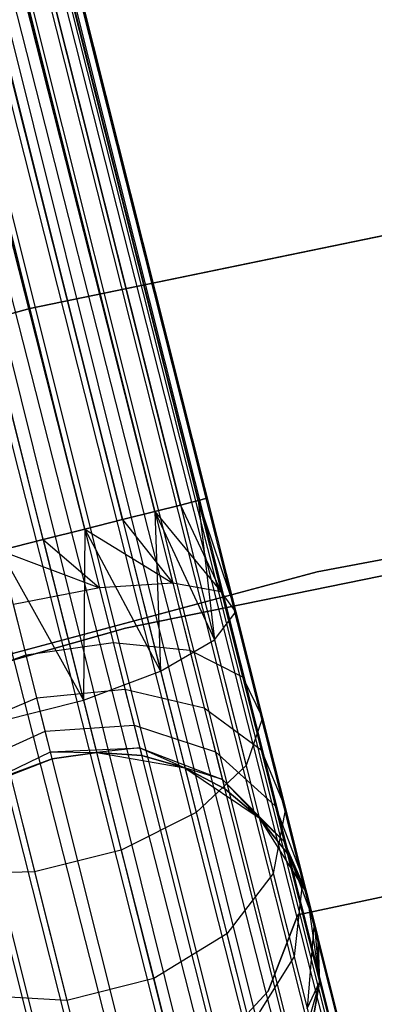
# Model space of a CAD drawing. Extents: x -189 to 189, y -189 to 189.
# Tile 265 of 591: x -15.14 to -13.49, y 58.43 to 63.01. Entities that reach past the tile are written whole.
import ezdxf

# ---------------------------------------------------------------- set-up
doc = ezdxf.new("R2010")
doc.units = 0
doc.header["$LTSCALE"] = 25.4
doc.layers.get('0').update_dxf_attribs({"linetype": 'CONTINUOUS'})

# ---------------------------------------------------------------- blocks, each defined once
blk = doc.blocks.new('CAMELEON-KENAI-C-12244_STL')
at = {"color": 0}
for p, q in [((-40.2548, 163.5951, -9), (-9.6242, 42.1569, -9.191)), ((-40.2548, 163.5951, -9), (-9.6242, 42.1569, -9.191)), ((-40.2548, 163.5951, -9), (-9.7067, 42.1361, -9)), ((-9.9765, 42.0683, -8.691), (-40.2548, 163.5951, -9)), ((-9.9765, 42.0683, -8.691), (-40.2548, 163.5951, -9)), ((-9.8259, 42.1062, -8.8309), (-40.2548, 163.5951, -9)), ((-9.8259, 42.1062, -8.8309), (-40.2548, 163.5951, -9)), ((-40.2548, 163.5951, -9), (-9.7067, 42.1361, -9)), ((-40.1724, 163.6158, -9.809), (-9.5821, 42.1675, -9.6045)), ((-40.1724, 163.6158, -9.809), (-9.5821, 42.1675, -9.3955)), ((-40.1724, 163.6158, -9.809), (-9.6242, 42.1569, -9.809)), ((-40.1724, 163.6158, -9.809), (-9.6242, 42.1569, -9.809)), ((-40.1724, 163.6158, -9.809), (-9.5821, 42.1675, -9.6045)), ((-40.1724, 163.6158, -9.809), (-9.5821, 42.1675, -9.3955)), ((-40.1302, 163.6264, -9.3955), (-9.5821, 42.1675, -9.3955)), ((-40.1302, 163.6264, -9.3955), (-9.5821, 42.1675, -9.3955)), ((-40.1302, 163.6264, -9.3955), (-9.6242, 42.1569, -9.191)), ((-40.1302, 163.6264, -9.3955), (-9.6242, 42.1569, -9.191)), ((-40.374, 163.5651, -10.1691), (-9.8259, 42.1062, -10.1691)), ((-40.374, 163.5651, -10.1691), (-9.8259, 42.1062, -10.1691)), ((-40.374, 163.5651, -10.1691), (-9.7067, 42.1361, -10)), ((-40.374, 163.5651, -10.1691), (-9.7067, 42.1361, -10)), ((-40.374, 163.5651, -10.1691), (-9.6242, 42.1569, -9.809)), ((-40.374, 163.5651, -10.1691), (-9.6242, 42.1569, -9.809)), ((-40.5247, 163.5272, -8.691), (-9.9765, 42.0683, -8.691)), ((-10.3449, 41.9756, -8.5219), (-40.5247, 163.5272, -8.691)), ((-10.3449, 41.9756, -8.5219), (-40.5247, 163.5272, -8.691)), ((-10.1521, 42.0241, -8.5864), (-40.5247, 163.5272, -8.691)), ((-10.1521, 42.0241, -8.5864), (-40.5247, 163.5272, -8.691)), ((-40.5247, 163.5272, -8.691), (-9.9765, 42.0683, -8.691)), ((-40.7003, 163.4831, -10.4135), (-10.1521, 42.0241, -10.4135)), ((-40.7003, 163.4831, -10.4135), (-10.1521, 42.0241, -10.4135)), ((-40.7003, 163.4831, -10.4135), (-9.9765, 42.0683, -10.309)), ((-40.7003, 163.4831, -10.4135), (-9.9765, 42.0683, -10.309)), ((-40.7003, 163.4831, -10.4135), (-9.8259, 42.1062, -10.1691)), ((-40.7003, 163.4831, -10.4135), (-9.8259, 42.1062, -10.1691)), ((-10.3449, 41.9756, -8.5219), (-40.8931, 163.4346, -8.5219)), ((-10.3449, 41.9756, -8.5219), (-40.8931, 163.4346, -8.5219)), ((-10.1521, 42.0241, -10.4135), (-41.0947, 163.3839, -10.5)), ((-10.5466, 41.9249, -8.5), (-41.0947, 163.3839, -8.5)), ((-10.5466, 41.9249, -8.5), (-41.0947, 163.3839, -8.5)), ((-10.3449, 41.9756, -10.4781), (-41.0947, 163.3839, -10.5)), ((-10.1521, 42.0241, -10.4135), (-41.0947, 163.3839, -10.5)), ((-10.3449, 41.9756, -10.4781), (-41.0947, 163.3839, -10.5)), ((-10.5466, 41.9249, -10.5), (-41.0947, 163.3839, -10.5)), ((-10.5466, 41.9249, -10.5), (-41.0947, 163.3839, -10.5)), ((-41.2963, 163.3332, -8.5219), (-10.7482, 41.8742, -8.5219)), ((-10.941, 41.8257, -8.5864), (-41.2963, 163.3332, -8.5219)), ((-10.941, 41.8257, -8.5864), (-41.2963, 163.3332, -8.5219)), ((-41.2963, 163.3332, -8.5219), (-10.7482, 41.8742, -8.5219)), ((-41.4892, 163.2847, -10.4135), (-10.941, 41.8257, -10.4135)), ((-10.5466, 41.9249, -10.5), (-41.4892, 163.2847, -10.4135)), ((-10.5466, 41.9249, -10.5), (-41.4892, 163.2847, -10.4135)), ((-10.7482, 41.8742, -10.4781), (-41.4892, 163.2847, -10.4135)), ((-10.7482, 41.8742, -10.4781), (-41.4892, 163.2847, -10.4135)), ((-41.4892, 163.2847, -10.4135), (-10.941, 41.8257, -10.4135)), ((-14.3074, 60.777, -159.809), (-38.3787, 156.1355, -160)), ((-14.3898, 60.7562, -160), (-38.3787, 156.1355, -160)), ((-14.3074, 60.777, -159.809), (-38.3787, 156.1355, -160)), ((-14.3898, 60.7562, -160), (-38.3787, 156.1355, -160)), ((-14.509, 60.7263, -160.1691), (-38.3787, 156.1355, -160)), ((-14.509, 60.7263, -160.1691), (-38.3787, 156.1355, -160)), ((-14.509, 60.7263, -158.8309), (-38.2962, 156.1562, -159.191)), ((-14.3898, 60.7562, -159), (-38.2962, 156.1562, -159.191)), ((-14.509, 60.7263, -158.8309), (-38.2962, 156.1562, -159.191)), ((-14.3898, 60.7562, -159), (-38.2962, 156.1562, -159.191)), ((-14.3074, 60.777, -159.191), (-38.2962, 156.1562, -159.191)), ((-14.3074, 60.777, -159.191), (-38.2962, 156.1562, -159.191)), ((-14.3074, 60.777, -159.191), (-38.2541, 156.1668, -159.6045)), ((-14.3074, 60.777, -159.191), (-38.2541, 156.1668, -159.6045)), ((-14.2652, 60.7876, -159.3955), (-38.2541, 156.1668, -159.6045)), ((-14.2652, 60.7876, -159.3955), (-38.2541, 156.1668, -159.6045)), ((-14.2652, 60.7876, -159.6045), (-38.2541, 156.1668, -159.6045)), ((-14.2652, 60.7876, -159.6045), (-38.2541, 156.1668, -159.6045)), ((-14.3074, 60.777, -159.809), (-38.2541, 156.1668, -159.6045)), ((-14.3074, 60.777, -159.809), (-38.2541, 156.1668, -159.6045)), ((-14.8352, 60.6442, -158.5865), (-38.4978, 156.1055, -158.8309)), ((-14.6597, 60.6884, -158.691), (-38.4978, 156.1055, -158.8309)), ((-14.8352, 60.6442, -158.5865), (-38.4978, 156.1055, -158.8309)), ((-14.6597, 60.6884, -158.691), (-38.4978, 156.1055, -158.8309)), ((-14.509, 60.7263, -158.8309), (-38.4978, 156.1055, -158.8309)), ((-14.509, 60.7263, -158.8309), (-38.4978, 156.1055, -158.8309)), ((-14.509, 60.7263, -160.1691), (-38.6485, 156.0676, -160.309)), ((-14.6597, 60.6884, -160.309), (-38.6485, 156.0676, -160.309)), ((-14.509, 60.7263, -160.1691), (-38.6485, 156.0676, -160.309)), ((-14.6597, 60.6884, -160.309), (-38.6485, 156.0676, -160.309)), ((-14.8352, 60.6442, -160.4135), (-38.6485, 156.0676, -160.309)), ((-14.8352, 60.6442, -160.4135), (-38.6485, 156.0676, -160.309)), ((-15.0281, 60.5957, -158.5219), (-38.8241, 156.0235, -158.5865)), ((-15.0281, 60.5957, -158.5219), (-38.8241, 156.0235, -158.5865)), ((-14.8352, 60.6442, -158.5865), (-38.8241, 156.0235, -158.5865)), ((-14.8352, 60.6442, -158.5865), (-38.8241, 156.0235, -158.5865)), ((-14.8352, 60.6442, -160.4135), (-39.0169, 155.975, -160.4781)), ((-14.8352, 60.6442, -160.4135), (-39.0169, 155.975, -160.4781)), ((-15.0281, 60.5957, -160.4781), (-39.0169, 155.975, -160.4781)), ((-15.0281, 60.5957, -160.4781), (-39.0169, 155.975, -160.4781)), ((-10.4388, 62.6274, -160.5), (-15.0902, 61.671, -160.5)), ((-15.0902, 61.671, -170), (-10.4388, 62.6274, -170)), ((-10.4388, 62.6274, -160.5), (-15.0902, 61.671, -160.5)), ((-15.0902, 61.671, -170), (-10.4388, 62.6274, -170)), ((-15.0902, 61.671, -160.5), (-19.6571, 60.3697, -160.5)), ((-19.6571, 60.3697, -170), (-15.0902, 61.671, -170)), ((-15.0902, 61.671, -160.5), (-19.6571, 60.3697, -160.5)), ((-19.6571, 60.3697, -170), (-15.0902, 61.671, -170)), ((-15.0902, 61.671, -160.5), (-15.0902, 61.671, -170)), ((-15.0902, 61.671, -160.5), (-15.0902, 61.671, -170)), ((-13.7546, 60.4454, -160.5), (-9.1433, 61.3137, -160.5)), ((-9.1433, 61.3137, -170), (-13.7546, 60.4454, -170)), ((-9.1433, 61.3137, -170), (-13.7546, 60.4454, -170)), ((-13.7546, 60.4454, -160.5), (-9.1433, 61.3137, -160.5)), ((-14.6462, 60.1839, -167), (-10.1072, 61.1113, -167)), ((-10.1072, 61.1113, -168), (-14.6462, 60.1839, -168)), ((-14.6462, 60.1839, -167), (-10.1072, 61.1113, -167)), ((-10.1072, 61.1113, -168), (-14.6462, 60.1839, -168)), ((-14.3898, 60.7562, -159), (-14.3074, 60.777, -159.191)), ((-14.3074, 60.777, -159.809), (-14.3898, 60.7562, -160)), ((-14.3074, 60.777, -159.809), (-14.3898, 60.7562, -160)), ((-14.3898, 60.7562, -159), (-14.3074, 60.777, -159.191)), ((-14.3074, 60.777, -159.191), (-14.2652, 60.7876, -159.3955)), ((-14.2652, 60.7876, -159.6045), (-14.3074, 60.777, -159.809)), ((-14.2652, 60.7876, -159.6045), (-14.3074, 60.777, -159.809)), ((-14.3074, 60.777, -159.191), (-14.2652, 60.7876, -159.3955)), ((-14.3074, 60.777, -159.809), (-14.2006, 60.3525, -159.8666)), ((-14.3074, 60.777, -159.809), (-14.2006, 60.3525, -159.8666)), ((-14.3074, 60.777, -159.809), (-14.1324, 60.2593, -159.4672)), ((-14.3074, 60.777, -159.809), (-14.1324, 60.2593, -159.4672)), ((-14.3074, 60.777, -159.191), (-14.1324, 60.2593, -159.4672)), ((-14.3074, 60.777, -159.191), (-14.1324, 60.2593, -159.4672)), ((-14.3074, 60.777, -159.191), (-14.232, 60.1287, -159.0852)), ((-14.3074, 60.777, -159.191), (-14.232, 60.1287, -159.0852)), ((-14.2652, 60.7876, -159.3955), (-14.1324, 60.2593, -159.4672)), ((-14.2652, 60.7876, -159.6045), (-14.1324, 60.2593, -159.4672)), ((-14.2652, 60.7876, -159.6045), (-14.1324, 60.2593, -159.4672)), ((-14.2652, 60.7876, -159.3955), (-14.1324, 60.2593, -159.4672)), ((-14.509, 60.7263, -158.8309), (-14.3898, 60.7562, -159)), ((-14.3898, 60.7562, -160), (-14.509, 60.7263, -160.1691)), ((-14.3898, 60.7562, -160), (-14.509, 60.7263, -160.1691)), ((-14.509, 60.7263, -158.8309), (-14.3898, 60.7562, -159)), ((-14.3898, 60.7562, -160), (-14.2006, 60.3525, -159.8666)), ((-14.3898, 60.7562, -160), (-14.2006, 60.3525, -159.8666)), ((-14.3898, 60.7562, -159), (-14.232, 60.1287, -159.0852)), ((-14.3898, 60.7562, -159), (-14.232, 60.1287, -159.0852)), ((-14.8352, 60.6442, -158.5865), (-14.6597, 60.6884, -158.691)), ((-14.6597, 60.6884, -160.309), (-14.8352, 60.6442, -160.4135)), ((-14.6597, 60.6884, -160.309), (-14.8352, 60.6442, -160.4135)), ((-14.8352, 60.6442, -158.5865), (-14.6597, 60.6884, -158.691)), ((-14.6597, 60.6884, -158.691), (-14.509, 60.7263, -158.8309)), ((-14.509, 60.7263, -160.1691), (-14.6597, 60.6884, -160.309)), ((-14.509, 60.7263, -160.1691), (-14.6597, 60.6884, -160.309)), ((-14.6597, 60.6884, -158.691), (-14.509, 60.7263, -158.8309)), ((-14.6597, 60.6884, -160.309), (-14.425, 60.3922, -160.2145)), ((-14.6597, 60.6884, -160.309), (-14.425, 60.3922, -160.2145)), ((-14.6597, 60.6884, -158.691), (-14.4823, 59.9833, -158.7867)), ((-14.6597, 60.6884, -158.691), (-14.4823, 59.9833, -158.7867)), ((-14.509, 60.7263, -160.1691), (-14.425, 60.3922, -160.2145)), ((-14.509, 60.7263, -160.1691), (-14.425, 60.3922, -160.2145)), ((-14.509, 60.7263, -160.1691), (-14.2006, 60.3525, -159.8666)), ((-14.509, 60.7263, -160.1691), (-14.2006, 60.3525, -159.8666)), ((-14.509, 60.7263, -158.8309), (-14.232, 60.1287, -159.0852)), ((-14.509, 60.7263, -158.8309), (-14.232, 60.1287, -159.0852)), ((-14.509, 60.7263, -158.8309), (-14.4823, 59.9833, -158.7867)), ((-14.509, 60.7263, -158.8309), (-14.4823, 59.9833, -158.7867)), ((-15.0281, 60.5957, -158.5219), (-14.8352, 60.6442, -158.5865)), ((-14.8352, 60.6442, -160.4135), (-15.0281, 60.5957, -160.4781)), ((-14.8352, 60.6442, -160.4135), (-15.0281, 60.5957, -160.4781)), ((-15.0281, 60.5957, -158.5219), (-14.8352, 60.6442, -158.5865)), ((-14.8352, 60.6442, -158.5865), (-14.8401, 59.8482, -158.6233)), ((-14.8352, 60.6442, -158.5865), (-14.8401, 59.8482, -158.6233)), ((-14.8352, 60.6442, -160.4135), (-14.7667, 60.3715, -160.4506)), ((-14.8352, 60.6442, -160.4135), (-14.7667, 60.3715, -160.4506)), ((-14.8352, 60.6442, -160.4135), (-14.425, 60.3922, -160.2145)), ((-14.8352, 60.6442, -160.4135), (-14.425, 60.3922, -160.2145)), ((-14.8352, 60.6442, -158.5865), (-14.4823, 59.9833, -158.7867)), ((-14.8352, 60.6442, -158.5865), (-14.4823, 59.9833, -158.7867)), ((-15.2297, 60.545, -158.5), (-15.0281, 60.5957, -158.5219)), ((-15.0281, 60.5957, -160.4781), (-15.2297, 60.545, -160.5)), ((-15.0281, 60.5957, -160.4781), (-15.2297, 60.545, -160.5)), ((-15.2297, 60.545, -158.5), (-15.0281, 60.5957, -158.5219)), ((-15.0281, 60.5957, -160.4781), (-14.7667, 60.3715, -160.4506)), ((-15.0281, 60.5957, -160.4781), (-14.7667, 60.3715, -160.4506)), ((-15.0281, 60.5957, -158.5219), (-14.8401, 59.8482, -158.6233)), ((-15.0281, 60.5957, -158.5219), (-14.8401, 59.8482, -158.6233)), ((-15.2297, 60.545, -160.5), (-14.7667, 60.3715, -160.4506)), ((-15.2297, 60.545, -160.5), (-14.7667, 60.3715, -160.4506)), ((-15.2297, 60.545, -158.5), (-14.8401, 59.8482, -158.6233)), ((-15.2297, 60.545, -158.5), (-14.8401, 59.8482, -158.6233)), ((-18.2871, 59.2309, -160.5), (-13.7546, 60.4454, -160.5)), ((-13.7546, 60.4454, -170), (-18.2871, 59.2309, -170)), ((-13.7546, 60.4454, -170), (-18.2871, 59.2309, -170)), ((-18.2871, 59.2309, -160.5), (-13.7546, 60.4454, -160.5)), ((-13.7546, 60.4454, -170), (-13.7546, 60.4454, -160.5)), ((-13.7546, 60.4454, -170), (-13.7546, 60.4454, -160.5)), ((-14.7667, 60.3715, -160.4506), (-15.1666, 60.294, -160.5341)), ((-14.7667, 60.3715, -160.4506), (-15.1666, 60.294, -160.5341)), ((-14.425, 60.3922, -160.2145), (-14.7667, 60.3715, -160.4506)), ((-14.425, 60.3922, -160.2145), (-14.7667, 60.3715, -160.4506)), ((-14.7667, 60.3715, -160.4506), (-14.7027, 60.1174, -160.5591)), ((-14.7667, 60.3715, -160.4506), (-14.7027, 60.1174, -160.5591)), ((-14.2006, 60.3525, -159.8666), (-14.425, 60.3922, -160.2145)), ((-14.425, 60.3922, -160.2145), (-14.3467, 60.0809, -160.3474)), ((-14.425, 60.3922, -160.2145), (-14.3467, 60.0809, -160.3474)), ((-14.2006, 60.3525, -159.8666), (-14.425, 60.3922, -160.2145)), ((-14.1324, 60.2593, -159.4672), (-14.2006, 60.3525, -159.8666)), ((-14.2006, 60.3525, -159.8666), (-14.1011, 59.957, -160.0356)), ((-14.2006, 60.3525, -159.8666), (-14.1011, 59.957, -160.0356)), ((-14.1324, 60.2593, -159.4672), (-14.2006, 60.3525, -159.8666)), ((-15.1077, 60.0601, -160.634), (-15.1666, 60.294, -160.5341)), ((-15.1077, 60.0601, -160.634), (-15.1666, 60.294, -160.5341)), ((-14.232, 60.1287, -159.0852), (-14.1324, 60.2593, -159.4672)), ((-14.232, 60.1287, -159.0852), (-14.1324, 60.2593, -159.4672)), ((-14.1324, 60.2593, -159.4672), (-14.0086, 59.7671, -159.6774)), ((-14.1324, 60.2593, -159.4672), (-14.0086, 59.7671, -159.6774)), ((-19.1032, 58.9199, -167), (-14.6462, 60.1839, -167)), ((-14.6462, 60.1839, -168), (-19.1032, 58.9199, -168)), ((-19.1032, 58.9199, -167), (-14.6462, 60.1839, -167)), ((-14.6462, 60.1839, -168), (-19.1032, 58.9199, -168)), ((-14.6462, 60.1839, -167), (-14.6462, 60.1839, -168)), ((-14.6462, 60.1839, -167), (-14.6462, 60.1839, -168)), ((-15.1077, 60.0601, -160.634), (-14.7027, 60.1174, -160.5591)), ((-15.1077, 60.0601, -160.634), (-14.7027, 60.1174, -160.5591)), ((-14.7027, 60.1174, -160.5591), (-14.6479, 59.8992, -160.7318)), ((-14.7027, 60.1174, -160.5591), (-14.6479, 59.8992, -160.7318)), ((-14.7027, 60.1174, -160.5591), (-14.3467, 60.0809, -160.3474)), ((-14.7027, 60.1174, -160.5591), (-14.3467, 60.0809, -160.3474)), ((-14.4823, 59.9833, -158.7867), (-14.232, 60.1287, -159.0852)), ((-14.4823, 59.9833, -158.7867), (-14.232, 60.1287, -159.0852)), ((-14.232, 60.1287, -159.0852), (-14.0849, 59.544, -159.3349)), ((-14.232, 60.1287, -159.0852), (-14.0849, 59.544, -159.3349)), ((-15.4917, 59.919, -160.5591), (-15.1077, 60.0601, -160.634)), ((-15.4917, 59.919, -160.5591), (-15.1077, 60.0601, -160.634)), ((-15.0572, 59.8593, -160.7929), (-15.1077, 60.0601, -160.634)), ((-15.0572, 59.8593, -160.7929), (-15.1077, 60.0601, -160.634)), ((-14.3467, 60.0809, -160.3474), (-14.2795, 59.8136, -160.5589)), ((-14.3467, 60.0809, -160.3474), (-14.2795, 59.8136, -160.5589)), ((-14.3467, 60.0809, -160.3474), (-14.1011, 59.957, -160.0356)), ((-14.3467, 60.0809, -160.3474), (-14.1011, 59.957, -160.0356)), ((-14.8401, 59.8482, -158.6233), (-14.4823, 59.9833, -158.7867)), ((-14.8401, 59.8482, -158.6233), (-14.4823, 59.9833, -158.7867)), ((-14.4823, 59.9833, -158.7867), (-14.3171, 59.3263, -159.0673)), ((-14.4823, 59.9833, -158.7867), (-14.3171, 59.3263, -159.0673)), ((-14.1011, 59.957, -160.0356), (-14.0157, 59.6174, -160.3043)), ((-14.1011, 59.957, -160.0356), (-14.0157, 59.6174, -160.3043)), ((-14.1011, 59.957, -160.0356), (-14.0086, 59.7671, -159.6774)), ((-14.1011, 59.957, -160.0356), (-14.0086, 59.7671, -159.6774)), ((-15.4368, 59.7008, -160.7318), (-15.0572, 59.8593, -160.7929)), ((-15.4368, 59.7008, -160.7318), (-15.0572, 59.8593, -160.7929)), ((-15.0572, 59.8593, -160.7929), (-14.6479, 59.8992, -160.7318)), ((-15.0572, 59.8593, -160.7929), (-14.6479, 59.8992, -160.7318)), ((-15.0185, 59.7051, -161), (-15.0572, 59.8593, -160.7929)), ((-15.0185, 59.7051, -161), (-15.0572, 59.8593, -160.7929)), ((-14.6479, 59.8992, -160.7318), (-14.6057, 59.7317, -160.9568)), ((-14.6479, 59.8992, -160.7318), (-14.6057, 59.7317, -160.9568)), ((-14.6479, 59.8992, -160.7318), (-14.2795, 59.8136, -160.5589)), ((-14.6479, 59.8992, -160.7318), (-14.2795, 59.8136, -160.5589)), ((-15.2433, 59.7468, -158.6233), (-14.8401, 59.8482, -158.6233)), ((-15.2433, 59.7468, -158.6233), (-14.8401, 59.8482, -158.6233)), ((-14.8401, 59.8482, -158.6233), (-14.6649, 59.1516, -158.9209)), ((-14.8401, 59.8482, -158.6233), (-14.6649, 59.1516, -158.9209)), ((-14.2795, 59.8136, -160.5589), (-14.2279, 59.6085, -160.8346)), ((-14.2795, 59.8136, -160.5589), (-14.2279, 59.6085, -160.8346)), ((-14.2795, 59.8136, -160.5589), (-14.0157, 59.6174, -160.3043)), ((-14.2795, 59.8136, -160.5589), (-14.0157, 59.6174, -160.3043)), ((-14.0086, 59.7671, -159.6774), (-14.0849, 59.544, -159.3349)), ((-14.0086, 59.7671, -159.6774), (-14.0849, 59.544, -159.3349)), ((-14.0086, 59.7671, -159.6774), (-13.9022, 59.3444, -160.0119)), ((-14.0086, 59.7671, -159.6774), (-13.9022, 59.3444, -160.0119)), ((-15.2433, 59.7468, -158.6233), (-15.0681, 59.0502, -158.9209)), ((-15.2433, 59.7468, -158.6233), (-15.0681, 59.0502, -158.9209)), ((-15.0185, 59.7051, -161), (-14.6057, 59.7317, -160.9568)), ((-15.0185, 59.7051, -161), (-14.6057, 59.7317, -160.9568)), ((-14.6057, 59.7317, -160.9568), (-14.5793, 59.6265, -161.2188)), ((-14.6057, 59.7317, -160.9568), (-14.5793, 59.6265, -161.2188)), ((-14.6057, 59.7317, -160.9568), (-14.2279, 59.6085, -160.8346)), ((-14.6057, 59.7317, -160.9568), (-14.2279, 59.6085, -160.8346)), ((-15.3947, 59.5333, -160.9568), (-15.0185, 59.7051, -161)), ((-15.3947, 59.5333, -160.9568), (-15.0185, 59.7051, -161)), ((-14.9941, 59.6083, -161.2412), (-15.0185, 59.7051, -161)), ((-14.9941, 59.6083, -161.2412), (-15.0185, 59.7051, -161)), ((-15.3682, 59.4281, -161.2188), (-14.9941, 59.6083, -161.2412)), ((-15.3682, 59.4281, -161.2188), (-14.9941, 59.6083, -161.2412)), ((-14.9941, 59.6083, -161.2412), (-14.5793, 59.6265, -161.2188)), ((-14.9941, 59.6083, -161.2412), (-14.5793, 59.6265, -161.2188)), ((-14.9858, 59.5752, -161.5), (-14.9941, 59.6083, -161.2412)), ((-14.9941, 59.6083, -161.2412), (-14.7788, 59.6047, -161.5)), ((-14.9941, 59.6083, -161.2412), (-14.7788, 59.6047, -161.5)), ((-14.9858, 59.5752, -161.5), (-14.9941, 59.6083, -161.2412)), ((-14.9858, 59.5752, -167), (-14.7788, 59.6047, -167)), ((-14.7788, 59.6047, -161.5), (-14.9858, 59.5752, -161.5)), ((-14.7788, 59.6047, -161.5), (-14.9858, 59.5752, -161.5)), ((-14.9858, 59.5752, -167), (-14.7788, 59.6047, -167)), ((-14.5793, 59.6265, -161.2188), (-14.7788, 59.6047, -161.5)), ((-14.5793, 59.6265, -161.2188), (-14.7788, 59.6047, -161.5)), ((-14.7788, 59.6047, -167), (-14.3692, 59.5334, -167)), ((-14.5702, 59.5906, -161.5), (-14.7788, 59.6047, -161.5)), ((-14.7788, 59.6047, -167), (-14.5702, 59.5906, -161.5)), ((-14.7788, 59.6047, -167), (-14.3692, 59.5334, -167)), ((-14.7788, 59.6047, -161.5), (-14.7788, 59.6047, -167)), ((-14.7788, 59.6047, -161.5), (-14.7788, 59.6047, -167)), ((-14.5702, 59.5906, -161.5), (-14.7788, 59.6047, -161.5)), ((-14.7788, 59.6047, -167), (-14.5702, 59.5906, -161.5)), ((-14.5793, 59.6265, -161.2188), (-14.5702, 59.5906, -161.5)), ((-14.5793, 59.6265, -161.2188), (-14.5702, 59.5906, -161.5)), ((-14.5793, 59.6265, -161.2188), (-14.3692, 59.5334, -161.5)), ((-14.5793, 59.6265, -161.2188), (-14.3692, 59.5334, -161.5)), ((-14.5793, 59.6265, -161.2188), (-14.1954, 59.4796, -161.1555)), ((-14.5793, 59.6265, -161.2188), (-14.1954, 59.4796, -161.1555)), ((-14.3692, 59.5334, -161.5), (-14.5702, 59.5906, -161.5)), ((-14.5702, 59.5906, -161.5), (-14.3692, 59.5334, -167)), ((-14.5702, 59.5906, -161.5), (-14.3692, 59.5334, -167)), ((-14.3692, 59.5334, -161.5), (-14.5702, 59.5906, -161.5)), ((-14.2279, 59.6085, -160.8346), (-14.1954, 59.4796, -161.1555)), ((-14.2279, 59.6085, -160.8346), (-14.1954, 59.4796, -161.1555)), ((-14.2279, 59.6085, -160.8346), (-13.9502, 59.3568, -160.6545)), ((-14.2279, 59.6085, -160.8346), (-13.9502, 59.3568, -160.6545)), ((-14.0157, 59.6174, -160.3043), (-13.9502, 59.3568, -160.6545)), ((-14.0157, 59.6174, -160.3043), (-13.9502, 59.3568, -160.6545)), ((-14.0157, 59.6174, -160.3043), (-13.9022, 59.3444, -160.0119)), ((-14.0157, 59.6174, -160.3043), (-13.9022, 59.3444, -160.0119)), ((-15.3682, 59.4281, -161.2188), (-14.9858, 59.5752, -161.5)), ((-15.3682, 59.4281, -161.2188), (-14.9858, 59.5752, -161.5)), ((-15.1821, 59.5033, -167), (-14.9858, 59.5752, -167)), ((-14.9858, 59.5752, -161.5), (-15.1821, 59.5033, -161.5)), ((-14.9858, 59.5752, -161.5), (-15.1821, 59.5033, -161.5)), ((-15.1821, 59.5033, -167), (-14.9858, 59.5752, -167)), ((-14.9858, 59.5752, -161.5), (-14.9858, 59.5752, -167)), ((-14.9858, 59.5752, -161.5), (-14.9858, 59.5752, -167)), ((-14.0849, 59.544, -159.3349), (-14.3171, 59.3263, -159.0673)), ((-14.0849, 59.544, -159.3349), (-14.3171, 59.3263, -159.0673)), ((-14.0849, 59.544, -159.3349), (-13.9586, 59.0419, -159.7322)), ((-14.0849, 59.544, -159.3349), (-13.9586, 59.0419, -159.7322)), ((-14.3692, 59.5334, -167), (-14.024, 59.3015, -167)), ((-14.1954, 59.4796, -161.1555), (-14.3692, 59.5334, -161.5)), ((-14.1954, 59.4796, -161.1555), (-14.3692, 59.5334, -161.5)), ((-14.1844, 59.4356, -161.5), (-14.3692, 59.5334, -161.5)), ((-14.3692, 59.5334, -167), (-14.1844, 59.4356, -161.5)), ((-14.3692, 59.5334, -167), (-14.024, 59.3015, -167)), ((-14.3692, 59.5334, -161.5), (-14.3692, 59.5334, -167)), ((-14.3692, 59.5334, -161.5), (-14.3692, 59.5334, -167)), ((-14.1844, 59.4356, -161.5), (-14.3692, 59.5334, -161.5)), ((-14.3692, 59.5334, -167), (-14.1844, 59.4356, -161.5)), ((-14.1954, 59.4796, -161.1555), (-14.1844, 59.4356, -161.5)), ((-14.1954, 59.4796, -161.1555), (-14.1844, 59.4356, -161.5)), ((-14.1954, 59.4796, -161.1555), (-14.024, 59.3015, -161.5)), ((-14.1954, 59.4796, -161.1555), (-14.024, 59.3015, -161.5)), ((-14.1954, 59.4796, -161.1555), (-13.909, 59.193, -161.0623)), ((-14.1954, 59.4796, -161.1555), (-13.909, 59.193, -161.0623)), ((-14.024, 59.3015, -161.5), (-14.1844, 59.4356, -161.5)), ((-14.1844, 59.4356, -161.5), (-14.024, 59.3015, -167)), ((-14.1844, 59.4356, -161.5), (-14.024, 59.3015, -167)), ((-14.024, 59.3015, -161.5), (-14.1844, 59.4356, -161.5)), ((-13.8452, 58.8501, -165), (-11.0942, 59.4308, -165)), ((-11.0942, 59.4308, -167), (-13.8452, 58.8501, -167)), ((-11.0942, 59.4308, -167), (-13.8452, 58.8501, -167)), ((-13.8452, 58.8501, -165), (-11.0942, 59.4308, -165)), ((-13.9502, 59.3568, -160.6545), (-13.909, 59.193, -161.0623)), ((-13.9502, 59.3568, -160.6545), (-13.909, 59.193, -161.0623)), ((-13.9502, 59.3568, -160.6545), (-13.8207, 59.0201, -160.4477)), ((-13.9502, 59.3568, -160.6545), (-13.8207, 59.0201, -160.4477)), ((-14.3171, 59.3263, -159.0673), (-14.6649, 59.1516, -158.9209)), ((-14.3171, 59.3263, -159.0673), (-14.6649, 59.1516, -158.9209)), ((-14.3171, 59.3263, -159.0673), (-14.1752, 58.7621, -159.5137)), ((-14.3171, 59.3263, -159.0673), (-14.1752, 58.7621, -159.5137)), ((-13.9022, 59.3444, -160.0119), (-13.9586, 59.0419, -159.7322)), ((-13.9022, 59.3444, -160.0119), (-13.9586, 59.0419, -159.7322)), ((-13.9022, 59.3444, -160.0119), (-13.8207, 59.0201, -160.4477)), ((-13.9022, 59.3444, -160.0119), (-13.8207, 59.0201, -160.4477)), ((-14.024, 59.3015, -167), (-13.8029, 58.9494, -167)), ((-13.909, 59.193, -161.0623), (-14.024, 59.3015, -161.5)), ((-13.909, 59.193, -161.0623), (-14.024, 59.3015, -161.5)), ((-13.8949, 59.1371, -161.5), (-14.024, 59.3015, -161.5)), ((-14.024, 59.3015, -167), (-13.8949, 59.1371, -161.5)), ((-14.024, 59.3015, -167), (-13.8029, 58.9494, -167)), ((-14.024, 59.3015, -161.5), (-14.024, 59.3015, -167)), ((-14.024, 59.3015, -161.5), (-14.024, 59.3015, -167)), ((-13.8949, 59.1371, -161.5), (-14.024, 59.3015, -161.5)), ((-14.024, 59.3015, -167), (-13.8949, 59.1371, -161.5)), ((-13.909, 59.193, -161.0623), (-13.8949, 59.1371, -161.5)), ((-13.909, 59.193, -161.0623), (-13.8949, 59.1371, -161.5)), ((-13.909, 59.193, -161.0623), (-13.8029, 58.9494, -161.5)), ((-13.909, 59.193, -161.0623), (-13.8029, 58.9494, -161.5)), ((-13.909, 59.193, -161.0623), (-13.7694, 58.8162, -160.9553)), ((-13.909, 59.193, -161.0623), (-13.7694, 58.8162, -160.9553)), ((-14.6649, 59.1516, -158.9209), (-15.0681, 59.0502, -158.9209)), ((-14.6649, 59.1516, -158.9209), (-15.0681, 59.0502, -158.9209)), ((-14.6649, 59.1516, -158.9209), (-14.5144, 58.5535, -159.3941)), ((-14.6649, 59.1516, -158.9209), (-14.5144, 58.5535, -159.3941)), ((-13.8029, 58.9494, -161.5), (-13.8949, 59.1371, -161.5)), ((-13.8949, 59.1371, -161.5), (-13.8029, 58.9494, -167)), ((-13.8949, 59.1371, -161.5), (-13.8029, 58.9494, -167)), ((-13.8029, 58.9494, -161.5), (-13.8949, 59.1371, -161.5)), ((-15.0681, 59.0502, -158.9209), (-15.4572, 59.0396, -159.0673)), ((-15.0681, 59.0502, -158.9209), (-15.4572, 59.0396, -159.0673)), ((-15.0681, 59.0502, -158.9209), (-14.9177, 58.452, -159.3941)), ((-15.0681, 59.0502, -158.9209), (-14.9177, 58.452, -159.3941)), ((-13.9586, 59.0419, -159.7322), (-14.1752, 58.7621, -159.5137)), ((-13.9586, 59.0419, -159.7322), (-14.1752, 58.7621, -159.5137)), ((-13.9586, 59.0419, -159.7322), (-13.8617, 58.6566, -160.25)), ((-13.9586, 59.0419, -159.7322), (-13.8617, 58.6566, -160.25)), ((-13.8207, 59.0201, -160.4477), (-13.8617, 58.6566, -160.25)), ((-13.8207, 59.0201, -160.4477), (-13.8617, 58.6566, -160.25)), ((-13.8207, 59.0201, -160.4477), (-13.7694, 58.8162, -160.9553)), ((-13.8207, 59.0201, -160.4477), (-13.7694, 58.8162, -160.9553)), ((-13.8029, 58.9494, -167), (-13.7442, 58.5377, -167)), ((-13.7694, 58.8162, -160.9553), (-13.8029, 58.9494, -161.5)), ((-13.8029, 58.9494, -167), (-13.7519, 58.7466, -161.5)), ((-13.8029, 58.9494, -161.5), (-13.8029, 58.9494, -167)), ((-13.7694, 58.8162, -160.9553), (-13.8029, 58.9494, -161.5)), ((-13.8029, 58.9494, -167), (-13.7519, 58.7466, -161.5)), ((-13.8029, 58.9494, -167), (-13.7442, 58.5377, -167)), ((-13.8029, 58.9494, -161.5), (-13.8029, 58.9494, -167)), ((-13.982, 58.4953, -165), (-13.8452, 58.8501, -165)), ((-13.8452, 58.8501, -167), (-13.982, 58.4953, -167)), ((-13.8452, 58.8501, -167), (-13.982, 58.4953, -167)), ((-13.982, 58.4953, -165), (-13.8452, 58.8501, -165)), ((-13.8452, 58.8501, -165), (-13.8452, 58.8501, -167)), ((-13.8452, 58.8501, -165), (-13.8452, 58.8501, -167)), ((-13.7694, 58.8162, -160.9553), (-13.8008, 58.4144, -160.853)), ((-13.7694, 58.8162, -160.9553), (-13.8008, 58.4144, -160.853)), ((-13.7694, 58.8162, -160.9553), (-13.7519, 58.7466, -161.5)), ((-13.7694, 58.8162, -160.9553), (-13.7519, 58.7466, -161.5)), ((-13.7694, 58.8162, -160.9553), (-13.7442, 58.5377, -161.5)), ((-13.7694, 58.8162, -160.9553), (-13.7442, 58.5377, -161.5)), ((-14.1752, 58.7621, -159.5137), (-14.5144, 58.5535, -159.3941)), ((-14.1752, 58.7621, -159.5137), (-14.5144, 58.5535, -159.3941)), ((-14.1752, 58.7621, -159.5137), (-14.0663, 58.3292, -160.0955)), ((-14.1752, 58.7621, -159.5137), (-14.0663, 58.3292, -160.0955)), ((-13.7442, 58.5377, -161.5), (-13.7519, 58.7466, -161.5)), ((-13.7519, 58.7466, -161.5), (-13.7442, 58.5377, -167)), ((-13.7519, 58.7466, -161.5), (-13.7442, 58.5377, -167)), ((-13.7442, 58.5377, -161.5), (-13.7519, 58.7466, -161.5)), ((-13.8617, 58.6566, -160.25), (-14.0663, 58.3292, -160.0955)), ((-13.8617, 58.6566, -160.25), (-14.0663, 58.3292, -160.0955)), ((-13.8617, 58.6566, -160.25), (-13.8008, 58.4144, -160.853)), ((-13.8617, 58.6566, -160.25), (-13.8008, 58.4144, -160.853)), ((-14.5144, 58.5535, -159.3941), (-14.9177, 58.452, -159.3941)), ((-14.5144, 58.5535, -159.3941), (-14.9177, 58.452, -159.3941)), ((-14.5144, 58.5535, -159.3941), (-14.399, 58.0945, -160.0109)), ((-14.5144, 58.5535, -159.3941), (-14.399, 58.0945, -160.0109)), ((-13.7442, 58.5377, -167), (-13.858, 58.1378, -167)), ((-13.7442, 58.5377, -167), (-13.858, 58.1378, -167)), ((-13.8008, 58.4144, -160.853), (-13.7442, 58.5377, -161.5)), ((-13.8008, 58.4144, -160.853), (-13.7442, 58.5377, -161.5)), ((-13.78, 58.3317, -161.5), (-13.7442, 58.5377, -161.5)), ((-13.7442, 58.5377, -167), (-13.78, 58.3317, -161.5)), ((-13.78, 58.3317, -161.5), (-13.7442, 58.5377, -161.5)), ((-13.7442, 58.5377, -167), (-13.78, 58.3317, -161.5)), ((-13.7442, 58.5377, -161.5), (-13.7442, 58.5377, -167)), ((-13.7442, 58.5377, -161.5), (-13.7442, 58.5377, -167)), ((-14.2413, 58.2171, -165), (-13.982, 58.4953, -165)), ((-13.982, 58.4953, -167), (-14.2413, 58.2171, -167)), ((-13.982, 58.4953, -167), (-14.2413, 58.2171, -167)), ((-14.2413, 58.2171, -165), (-13.982, 58.4953, -165)), ((-13.982, 58.4953, -165), (-13.982, 58.4953, -167)), ((-13.982, 58.4953, -165), (-13.982, 58.4953, -167)), ((-14.9177, 58.452, -159.3941), (-15.3153, 58.4754, -159.5137)), ((-14.9177, 58.452, -159.3941), (-15.3153, 58.4754, -159.5137)), ((-14.9177, 58.452, -159.3941), (-14.8022, 57.993, -160.0109)), ((-14.9177, 58.452, -159.3941), (-14.8022, 57.993, -160.0109))]:
    blk.add_line(p, q, dxfattribs=at)

msp = doc.modelspace()

# ---------------------------------------------------------------- block references
at = {"color": 0}
msp.add_blockref('CAMELEON-KENAI-C-12244_STL', (0, 0), dxfattribs=at)

doc.saveas('drawing.dxf')
